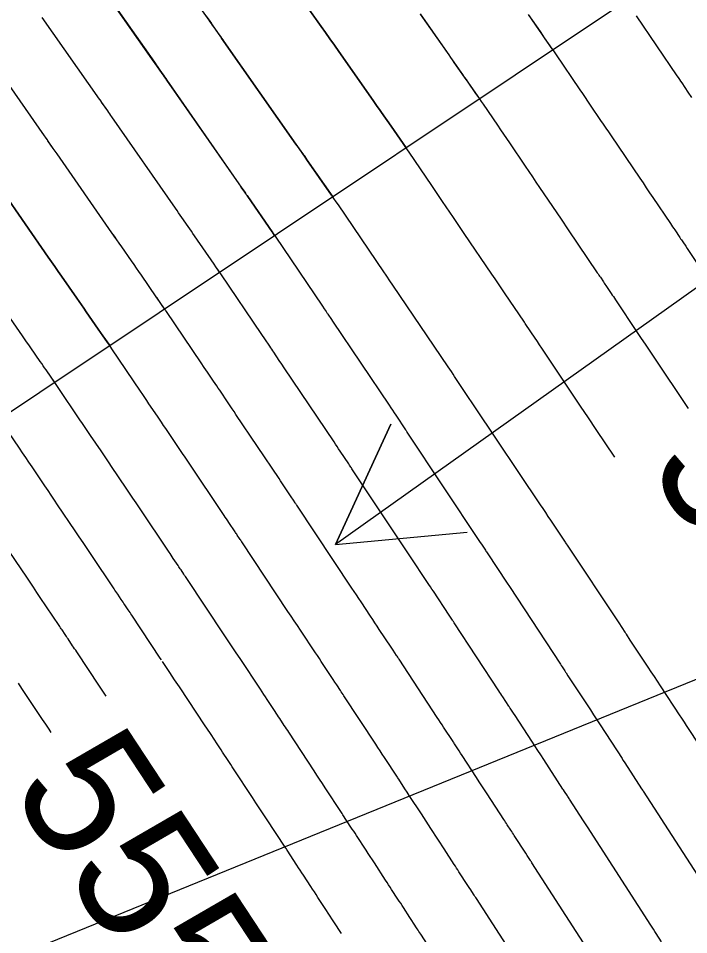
# Model space of a CAD drawing. Extents: x 954385 to 988206, y 1868364 to 1924553.
# Drawn here: x 955967.82 to 955998.24, y 1922683.52 to 1922725.09 of the extents above; entities that cross this region are included whole.
import ezdxf

# ---------------------------------------------------------------- set-up
doc = ezdxf.new("R2010")
doc.units = 0
for name, color, linetype in [('16', 7, 'Continuous'), ('26', 7, 'Continuous'), ('5', 7, 'Continuous'), ('6', 7, 'Continuous'), ('7', 7, 'Continuous'), ('Default', 7, 'Continuous')]:
    doc.layers.add(name, color=color, linetype=linetype)

msp = doc.modelspace()

# ---------------------------------------------------------------- linework, layer by layer
at = {"layer": '16'}
for points in [[(956108.905, 1922801.644), (955952.628, 1922697.337), (955951.46, 1922699.202), (955948.072, 1922704.524), (955947.629, 1922705.157), (955944.469, 1922709.702), (955942.433, 1922712.847), (955941.046, 1922715.004), (955937.652, 1922720.33), (955937.434, 1922720.678), (955937.203, 1922721.047), (955937.147, 1922721.135), (955934.218, 1922725.632)], [(955979.449, 1922715.238), (955979.348, 1922715.385), (955979.336, 1922715.401), (955978.229, 1922717.009), (955978.196, 1922717.057), (955978.163, 1922717.105), (955978.13, 1922717.152), (955978.097, 1922717.2), (955977.932, 1922717.437), (955977.865, 1922717.532), (955977.832, 1922717.58), (955974.558, 1922722.288), (955974.506, 1922722.364), (955974.453, 1922722.439), (955974.4, 1922722.515), (955974.348, 1922722.59), (955974.031, 1922723.043), (955973.989, 1922723.103), (955971.029, 1922727.314)], [(955980.4, 1922726.372), (955981.556, 1922724.727), (955981.757, 1922724.441), (955981.958, 1922724.155), (955982.158, 1922723.869), (955982.359, 1922723.582), (955983.917, 1922721.364), (955984.013, 1922721.227), (955984.108, 1922721.091), (955984.204, 1922720.954), (955984.299, 1922720.818), (955984.734, 1922720.192), (955984.869, 1922719.997), (955985.005, 1922719.802), (955985.411, 1922719.218)], [(955976.325, 1922725.21), (955976.427, 1922725.065), (955976.577, 1922724.854), (955976.617, 1922724.797), (955976.933, 1922724.349), (955976.987, 1922724.273), (955977.041, 1922724.196), (955977.094, 1922724.12), (955977.148, 1922724.044), (955980.418, 1922719.387), (955980.566, 1922719.178), (955980.76, 1922718.901), (955980.786, 1922718.864), (955980.812, 1922718.826), (955980.916, 1922718.677), (955982.084, 1922716.997)], [(955986.047, 1922725.289), (955987.274, 1922723.542), (955987.353, 1922723.43), (955987.431, 1922723.318), (955987.509, 1922723.206), (955987.587, 1922723.094), (955988.055, 1922722.422), (955988.211, 1922722.197), (955988.738, 1922721.439)], [(955990.954, 1922725.258), (955991.426, 1922724.578), (955991.554, 1922724.394), (955991.682, 1922724.211), (955992.065, 1922723.659)], [(955976.953, 1922713.573), (955976.78, 1922713.824), (955976.706, 1922713.932), (955975.815, 1922715.226), (955975.743, 1922715.33), (955975.671, 1922715.434), (955975.599, 1922715.538), (955975.526, 1922715.642), (955975.237, 1922716.058), (955975.165, 1922716.161), (955975.093, 1922716.265), (955975.02, 1922716.369), (955974.948, 1922716.473), (955972.066, 1922720.617), (955972.019, 1922720.685), (955971.971, 1922720.754), (955971.923, 1922720.822), (955971.876, 1922720.891), (955971.598, 1922721.288), (955971.526, 1922721.391), (955971.499, 1922721.43), (955968.903, 1922725.123)], [(955974.458, 1922711.907), (955974.229, 1922712.24), (955974.152, 1922712.351), (955974.075, 1922712.462), (955973.401, 1922713.442), (955973.29, 1922713.603), (955973.179, 1922713.763), (955973.068, 1922713.924), (955972.956, 1922714.084), (955972.51, 1922714.725), (955972.398, 1922714.886), (955972.287, 1922715.046), (955972.175, 1922715.206), (955972.063, 1922715.367), (955969.575, 1922718.946), (955969.532, 1922719.007), (955969.489, 1922719.069), (955969.447, 1922719.13), (955969.404, 1922719.191), (955969.161, 1922719.539), (955969.119, 1922719.598), (955969.05, 1922719.697), (955969.022, 1922719.737), (955969.008, 1922719.757), (955966.776, 1922722.932)], [(955967.083, 1922717.275), (955969.179, 1922714.26), (955969.33, 1922714.044), (955969.481, 1922713.827), (955969.631, 1922713.61), (955969.782, 1922713.393), (955970.471, 1922712.404), (955970.579, 1922712.249), (955970.687, 1922712.093), (955970.795, 1922711.937), (955970.903, 1922711.78), (955971.445, 1922710.993), (955971.549, 1922710.843), (955971.652, 1922710.693), (955971.963, 1922710.242)], [(955969.468, 1922708.576), (955969.076, 1922709.145), (955969.011, 1922709.239), (955968.945, 1922709.334), (955968.88, 1922709.429), (955968.815, 1922709.524), (955968.383, 1922710.15), (955968.289, 1922710.286), (955968.195, 1922710.422), (955968.101, 1922710.558), (955968.007, 1922710.693), (955967.055, 1922712.061)]]:
    msp.add_lwpolyline(points, dxfattribs=at)
at = {"layer": '26'}
for points in [[(956057.131, 1922718.928), (955949.627, 1922675.185), (955953.309, 1922679.922), (955949.627, 1922675.185), (955955.571, 1922674.365)], [(956007.131, 1922718.928), (955982.218, 1922701.222), (955984.715, 1922706.677), (955982.218, 1922701.222), (955988.191, 1922701.787)]]:
    msp.add_lwpolyline(points, dxfattribs=at)
at = {"layer": '6'}
for points in [[(955986.05, 1922725.284), (955987.274, 1922723.542), (955987.352, 1922723.43), (955987.43, 1922723.318), (955987.509, 1922723.207), (955987.587, 1922723.095), (955987.899, 1922722.647), (955987.977, 1922722.535), (955988.055, 1922722.423), (955988.133, 1922722.311), (955988.21, 1922722.199), (955988.568, 1922721.686), (955988.654, 1922721.562), (955988.739, 1922721.439), (955988.824, 1922721.316), (955988.908, 1922721.192), (955989.557, 1922720.239), (955989.693, 1922720.039), (955989.829, 1922719.839), (955989.965, 1922719.639), (955990.101, 1922719.439), (955990.816, 1922718.386), (955990.98, 1922718.146), (955991.143, 1922717.905), (955991.306, 1922717.664), (955991.47, 1922717.423), (955992.448, 1922715.977), (955992.774, 1922715.495), (955994.09, 1922713.55), (955994.125, 1922713.498), (955994.16, 1922713.446), (955994.195, 1922713.394), (955994.23, 1922713.342), (955994.37, 1922713.133), (955994.405, 1922713.081), (955994.44, 1922713.028), (955994.475, 1922712.976), (955994.51, 1922712.924), (955994.725, 1922712.606), (955994.772, 1922712.536), (955994.82, 1922712.466), (955994.867, 1922712.395), (955994.914, 1922712.325), (955995.906, 1922710.844), (955996.088, 1922710.574), (955996.269, 1922710.303), (955996.45, 1922710.033), (955996.631, 1922709.763), (955998.221, 1922707.386)], [(955993.603, 1922682.945), (955991.127, 1922686.786), (955991.103, 1922686.823), (955991.08, 1922686.859), (955991.056, 1922686.895), (955991.032, 1922686.932), (955990.914, 1922687.114), (955990.843, 1922687.223), (955990.323, 1922688.026), (955990.283, 1922688.086), (955990.244, 1922688.147), (955990.205, 1922688.208), (955990.165, 1922688.268), (955990.007, 1922688.511), (955989.968, 1922688.571), (955989.928, 1922688.632), (955989.889, 1922688.693), (955989.849, 1922688.753), (955989.098, 1922689.908), (955988.978, 1922690.094), (955988.857, 1922690.279), (955988.736, 1922690.464), (955988.615, 1922690.649), (955987.959, 1922691.65), (955987.887, 1922691.76), (955987.816, 1922691.87), (955987.61, 1922692.185), (955987.595, 1922692.207), (955987.561, 1922692.26), (955987.548, 1922692.28), (955987.118, 1922692.934), (955987.046, 1922693.044), (955986.973, 1922693.154), (955986.901, 1922693.264), (955986.829, 1922693.374), (955985.097, 1922696.014), (955985.067, 1922696.059), (955985.037, 1922696.105), (955985.007, 1922696.15), (955984.977, 1922696.195), (955984.827, 1922696.422), (955984.767, 1922696.513), (955984.737, 1922696.559), (955984.198, 1922697.373), (955984.098, 1922697.524), (955983.998, 1922697.675), (955983.898, 1922697.825), (955983.797, 1922697.976), (955983.371, 1922698.618), (955983.266, 1922698.775), (955983.162, 1922698.932), (955983.057, 1922699.089), (955982.953, 1922699.246), (955980.458, 1922703), (955980.439, 1922703.029), (955980.42, 1922703.057), (955980.401, 1922703.086), (955980.382, 1922703.114), (955980.305, 1922703.228), (955980.267, 1922703.285), (955980.229, 1922703.342), (955979.898, 1922703.84), (955979.836, 1922703.932), (955979.774, 1922704.024), (955979.713, 1922704.117), (955979.651, 1922704.209), (955977.693, 1922707.122), (955977.605, 1922707.252), (955977.518, 1922707.382), (955977.43, 1922707.512), (955977.343, 1922707.642), (955976.957, 1922708.216), (955976.888, 1922708.319), (955976.818, 1922708.423), (955976.748, 1922708.527), (955976.677, 1922708.63), (955976.397, 1922709.045), (955976.257, 1922709.252), (955976.116, 1922709.459), (955974.535, 1922711.796), (955974.497, 1922711.852), (955974.459, 1922711.908), (955974.421, 1922711.964), (955974.382, 1922712.019), (955974.191, 1922712.296), (955974.114, 1922712.407), (955974.076, 1922712.463), (955973.4, 1922713.442), (955973.289, 1922713.602), (955973.178, 1922713.763), (955973.067, 1922713.923), (955972.955, 1922714.084), (955972.509, 1922714.725), (955972.398, 1922714.886), (955972.286, 1922715.046), (955972.174, 1922715.206), (955972.063, 1922715.367), (955969.575, 1922718.946), (955969.532, 1922719.007), (955969.489, 1922719.069), (955969.447, 1922719.13), (955969.404, 1922719.191), (955969.175, 1922719.52), (955969.134, 1922719.579), (955969.051, 1922719.698), (955969.009, 1922719.757), (955966.776, 1922722.932)], [(955967.81, 1922694.932), (955967.863, 1922694.853), (955967.916, 1922694.773), (955967.969, 1922694.694), (955968.753, 1922693.513), (955968.902, 1922693.29), (955969.05, 1922693.067), (955969.199, 1922692.844), (955969.297, 1922692.696)]]:
    msp.add_lwpolyline(points, dxfattribs=at)
at = {"layer": '7'}
for points in [[(955998.788, 1922692.023), (955998.137, 1922693.018), (955998.089, 1922693.091), (955998.041, 1922693.165), (955997.897, 1922693.384), (955997.848, 1922693.458), (955996.958, 1922694.814), (955996.82, 1922695.025), (955996.681, 1922695.236), (955996.542, 1922695.447), (955996.403, 1922695.657), (955995.586, 1922696.89), (955995.415, 1922697.15), (955995.404, 1922697.166), (955995.393, 1922697.183), (955995.355, 1922697.243), (955995.353, 1922697.246), (955995.076, 1922697.665), (955994.956, 1922697.846), (955992.836, 1922701.05), (955992.805, 1922701.096), (955992.774, 1922701.142), (955992.667, 1922701.303), (955992.651, 1922701.326), (955991.983, 1922702.326), (955991.867, 1922702.5), (955991.75, 1922702.675), (955991.634, 1922702.849), (955991.517, 1922703.023), (955988.54, 1922707.466), (955988.13, 1922708.077), (955988.04, 1922708.213), (955987.616, 1922708.845), (955987.543, 1922708.954), (955987.469, 1922709.064), (955987.396, 1922709.173), (955987.322, 1922709.282), (955984.818, 1922712.982), (955984.68, 1922713.186), (955984.543, 1922713.389), (955984.508, 1922713.44), (955984.474, 1922713.491), (955984.439, 1922713.541), (955984.405, 1922713.592), (955982.341, 1922716.623), (955982.239, 1922716.773), (955982.136, 1922716.923), (955982.111, 1922716.961), (955982.085, 1922716.998), (955982.059, 1922717.035), (955982.033, 1922717.073), (955980.915, 1922718.677), (955980.863, 1922718.751), (955980.798, 1922718.844), (955980.772, 1922718.882), (955980.759, 1922718.9), (955980.528, 1922719.229), (955980.418, 1922719.385), (955977.044, 1922724.191), (955977.004, 1922724.249), (955976.69, 1922724.697), (955976.636, 1922724.773), (955976.582, 1922724.849), (955976.528, 1922724.925), (955976.474, 1922725.001), (955973.483, 1922729.216)], [(955971.029, 1922727.314), (955973.99, 1922723.104), (955974.036, 1922723.038), (955974.041, 1922723.032), (955974.348, 1922722.59), (955974.4, 1922722.515), (955974.453, 1922722.439), (955974.505, 1922722.364), (955974.558, 1922722.288), (955977.831, 1922717.579), (955977.931, 1922717.437), (955978.096, 1922717.199), (955978.129, 1922717.152), (955978.162, 1922717.104), (955978.195, 1922717.057), (955978.228, 1922717.009), (955979.337, 1922715.402), (955979.382, 1922715.337), (955979.427, 1922715.272), (955979.449, 1922715.239), (955979.472, 1922715.206), (955981.617, 1922712.036), (955981.699, 1922711.915), (955981.78, 1922711.795), (955981.801, 1922711.765), (955981.821, 1922711.735), (955981.841, 1922711.705), (955981.862, 1922711.675), (955982.025, 1922711.432), (955982.075, 1922711.357), (955984.642, 1922707.538), (955984.718, 1922707.425), (955984.794, 1922707.312), (955984.87, 1922707.198), (955984.945, 1922707.085), (955985.388, 1922706.42), (955985.41, 1922706.388), (955985.442, 1922706.339), (955985.453, 1922706.323), (955988.748, 1922701.366), (955988.865, 1922701.19), (955988.982, 1922701.015), (955989.011, 1922700.971), (955989.04, 1922700.927), (955989.069, 1922700.883), (955989.098, 1922700.839), (955990.002, 1922699.474), (955990.035, 1922699.424), (955990.077, 1922699.361), (955990.102, 1922699.323), (955992.416, 1922695.797), (955992.455, 1922695.737), (955992.494, 1922695.677), (955992.613, 1922695.496), (955992.616, 1922695.491), (955992.65, 1922695.439), (955992.662, 1922695.421), (955992.673, 1922695.403), (955992.759, 1922695.271), (955993.629, 1922693.943), (955993.777, 1922693.716), (955993.925, 1922693.49), (955994.073, 1922693.263), (955994.221, 1922693.037), (955995.215, 1922691.508), (955995.257, 1922691.443), (955995.309, 1922691.362), (955995.341, 1922691.314), (955996.097, 1922690.147), (955996.154, 1922690.061), (955996.173, 1922690.032), (955999.432, 1922684.976)], [(955994.883, 1922705.184), (955994.045, 1922706.434), (955993.69, 1922706.965), (955993.334, 1922707.496), (955991.569, 1922710.13), (955991.471, 1922710.277), (955991.372, 1922710.424), (955991.109, 1922710.817), (955991.011, 1922710.963), (955990.881, 1922711.158), (955990.848, 1922711.207), (955990.815, 1922711.255), (955990.783, 1922711.304), (955990.75, 1922711.353), (955989.907, 1922712.597), (955989.756, 1922712.821), (955989.605, 1922713.045), (955989.453, 1922713.268), (955989.302, 1922713.492), (955988.054, 1922715.336), (955987.932, 1922715.517), (955987.809, 1922715.698), (955987.686, 1922715.879), (955987.563, 1922716.059), (955987.072, 1922716.781), (955986.949, 1922716.962), (955986.826, 1922717.142), (955986.703, 1922717.323), (955986.58, 1922717.503), (955985.546, 1922719.023), (955985.479, 1922719.121), (955985.412, 1922719.218), (955985.344, 1922719.316), (955985.277, 1922719.413), (955985.005, 1922719.803), (955984.869, 1922719.997), (955984.734, 1922720.192), (955984.298, 1922720.817), (955984.203, 1922720.954), (955984.107, 1922721.09), (955984.012, 1922721.227), (955983.916, 1922721.363), (955982.359, 1922723.581), (955982.159, 1922723.868), (955981.958, 1922724.154), (955981.757, 1922724.44), (955981.556, 1922724.726), (955980.415, 1922726.351)], [(955990.954, 1922725.258), (955991.491, 1922724.487), (955991.683, 1922724.211), (955991.939, 1922723.844), (955992.002, 1922723.752), (955992.066, 1922723.66), (955992.129, 1922723.567), (955992.192, 1922723.475), (955993.298, 1922721.848), (955993.416, 1922721.674), (955993.534, 1922721.5), (955993.652, 1922721.327), (955993.77, 1922721.154), (955994.243, 1922720.46), (955994.361, 1922720.286), (955994.479, 1922720.113), (955994.596, 1922719.939), (955994.714, 1922719.765), (955996.015, 1922717.842), (955996.165, 1922717.622), (955996.314, 1922717.401), (955996.463, 1922717.181), (955996.612, 1922716.96), (955997.407, 1922715.786), (955997.457, 1922715.712), (955997.507, 1922715.638), (955997.557, 1922715.564), (955997.607, 1922715.49), (955997.841, 1922715.143), (955997.873, 1922715.094), (955997.906, 1922715.045), (955997.939, 1922714.996), (955997.972, 1922714.947), (955998.103, 1922714.752), (955998.168, 1922714.654), (955998.234, 1922714.556), (956000.004, 1922711.911)], [(955995.849, 1922725.209), (955997.704, 1922722.485), (955997.76, 1922722.403), (955997.815, 1922722.321), (955997.871, 1922722.239), (955997.927, 1922722.158), (955998.204, 1922721.748), (955998.37, 1922721.502)], [(955997.01, 1922683.197), (955996.764, 1922683.579), (955996.702, 1922683.674), (955996.641, 1922683.77), (955996.579, 1922683.865), (955996.518, 1922683.961), (955993.65, 1922688.409), (955993.62, 1922688.455), (955993.59, 1922688.501), (955993.5, 1922688.639), (955993.47, 1922688.685), (955992.832, 1922689.67), (955992.807, 1922689.708), (955992.782, 1922689.747), (955992.757, 1922689.785), (955992.732, 1922689.823), (955992.607, 1922690.015), (955992.557, 1922690.092), (955992.532, 1922690.13), (955991.659, 1922691.472), (955991.525, 1922691.678), (955991.391, 1922691.884), (955991.257, 1922692.09), (955991.122, 1922692.296), (955990.359, 1922693.46), (955990.291, 1922693.565), (955990.141, 1922693.794), (955990.126, 1922693.818), (955990.087, 1922693.878), (955990.08, 1922693.889), (955989.806, 1922694.306), (955989.76, 1922694.375), (955989.714, 1922694.445), (955989.668, 1922694.515), (955989.622, 1922694.585), (955987.599, 1922697.668), (955987.58, 1922697.697), (955987.561, 1922697.726), (955987.542, 1922697.755), (955987.523, 1922697.784), (955987.427, 1922697.929), (955987.369, 1922698.016), (955986.652, 1922699.1), (955986.586, 1922699.2), (955986.519, 1922699.301), (955986.452, 1922699.401), (955986.385, 1922699.502), (955986.051, 1922700.004), (955985.917, 1922700.205), (955985.851, 1922700.306), (955982.956, 1922704.661), (955982.931, 1922704.698), (955982.907, 1922704.735), (955982.845, 1922704.826), (955982.809, 1922704.881), (955982.422, 1922705.462), (955982.353, 1922705.565), (955982.284, 1922705.668), (955982.215, 1922705.771), (955982.146, 1922705.874), (955979.884, 1922709.239), (955979.771, 1922709.407), (955979.658, 1922709.575), (955979.41, 1922709.945), (955979.364, 1922710.012), (955979.319, 1922710.079), (955979.274, 1922710.146), (955979.229, 1922710.213), (955979.003, 1922710.547), (955978.867, 1922710.747), (955977.003, 1922713.501), (955976.979, 1922713.537), (955976.954, 1922713.573), (955976.929, 1922713.609), (955976.905, 1922713.645), (955976.781, 1922713.825), (955976.706, 1922713.932), (955975.814, 1922715.225), (955975.742, 1922715.329), (955975.67, 1922715.434), (955975.598, 1922715.538), (955975.526, 1922715.642), (955975.236, 1922716.057), (955975.164, 1922716.161), (955975.092, 1922716.265), (955975.019, 1922716.369), (955974.947, 1922716.473), (955972.066, 1922720.617), (955972.019, 1922720.686), (955971.971, 1922720.754), (955971.924, 1922720.822), (955971.876, 1922720.891), (955971.608, 1922721.276), (955971.572, 1922721.327), (955971.518, 1922721.405), (955971.5, 1922721.43), (955968.903, 1922725.123)], [(955990.689, 1922681.929), (955988.604, 1922685.163), (955988.572, 1922685.213), (955988.539, 1922685.263), (955988.507, 1922685.313), (955988.475, 1922685.363), (955988.346, 1922685.562), (955988.281, 1922685.661), (955988.216, 1922685.761), (955987.814, 1922686.382), (955987.76, 1922686.464), (955987.706, 1922686.547), (955987.652, 1922686.63), (955987.598, 1922686.713), (955987.382, 1922687.044), (955987.328, 1922687.127), (955987.274, 1922687.21), (955987.221, 1922687.293), (955987.167, 1922687.376), (955986.537, 1922688.344), (955986.43, 1922688.509), (955986.323, 1922688.674), (955986.215, 1922688.838), (955986.107, 1922689.003), (955985.559, 1922689.839), (955985.461, 1922689.989), (955985.363, 1922690.139), (955985.078, 1922690.575), (955985.065, 1922690.595), (955985.034, 1922690.644), (955985.017, 1922690.67), (955984.429, 1922691.563), (955984.331, 1922691.713), (955984.233, 1922691.863), (955984.134, 1922692.012), (955984.036, 1922692.162), (955982.594, 1922694.359), (955982.553, 1922694.421), (955982.513, 1922694.483), (955982.472, 1922694.545), (955982.431, 1922694.607), (955982.268, 1922694.854), (955982.186, 1922694.977), (955982.104, 1922695.101), (955981.654, 1922695.781), (955981.565, 1922695.915), (955981.477, 1922696.049), (955981.388, 1922696.183), (955981.299, 1922696.316), (955980.624, 1922697.331), (955980.482, 1922697.545), (955980.34, 1922697.759), (955980.197, 1922697.973), (955980.055, 1922698.187), (955977.96, 1922701.339), (955977.934, 1922701.378), (955977.908, 1922701.416), (955977.883, 1922701.455), (955977.857, 1922701.493), (955977.753, 1922701.648), (955977.727, 1922701.687), (955977.702, 1922701.725), (955977.676, 1922701.764), (955977.65, 1922701.803), (955977.374, 1922702.217), (955977.319, 1922702.299), (955977.265, 1922702.381), (955977.21, 1922702.463), (955977.155, 1922702.544), (955975.502, 1922705.004), (955975.383, 1922705.18), (955975.265, 1922705.357), (955975.146, 1922705.533), (955975.027, 1922705.709), (955974.505, 1922706.486), (955974.411, 1922706.627), (955974.316, 1922706.767), (955974.221, 1922706.908), (955974.126, 1922707.048), (955973.746, 1922707.609), (955973.651, 1922707.75), (955973.556, 1922707.89), (955973.461, 1922708.03), (955973.366, 1922708.171), (955972.066, 1922710.092), (955972.015, 1922710.167), (955971.963, 1922710.242), (955971.912, 1922710.318), (955971.86, 1922710.393), (955971.653, 1922710.693), (955971.549, 1922710.843), (955971.445, 1922710.993), (955970.902, 1922711.78), (955970.794, 1922711.936), (955970.686, 1922712.092), (955970.578, 1922712.248), (955970.47, 1922712.404), (955969.782, 1922713.393), (955969.631, 1922713.61), (955969.48, 1922713.827), (955969.329, 1922714.044), (955969.179, 1922714.26), (955967.083, 1922717.275)], [(955987.775, 1922680.914), (955986.081, 1922683.541), (955986.04, 1922683.604), (955985.999, 1922683.667), (955985.958, 1922683.73), (955985.917, 1922683.794), (955985.753, 1922684.046), (955985.671, 1922684.173), (955985.589, 1922684.299), (955985.294, 1922684.754), (955985.231, 1922684.851), (955985.168, 1922684.948), (955985.105, 1922685.045), (955985.042, 1922685.141), (955984.758, 1922685.578), (955984.689, 1922685.683), (955984.621, 1922685.788), (955984.552, 1922685.893), (955984.484, 1922685.999), (955983.976, 1922686.78), (955983.882, 1922686.924), (955983.788, 1922687.068), (955983.694, 1922687.212), (955983.6, 1922687.356), (955983.159, 1922688.029), (955983.097, 1922688.124), (955983.035, 1922688.219), (955982.973, 1922688.313), (955982.911, 1922688.408), (955982.546, 1922688.966), (955982.531, 1922688.989), (955982.507, 1922689.027), (955982.485, 1922689.061), (955981.741, 1922690.192), (955981.616, 1922690.382), (955981.492, 1922690.571), (955981.367, 1922690.761), (955981.242, 1922690.951), (955980.091, 1922692.705), (955980.04, 1922692.783), (955979.988, 1922692.861), (955979.937, 1922692.939), (955979.885, 1922693.018), (955979.678, 1922693.33), (955979.627, 1922693.409), (955979.575, 1922693.487), (955979.523, 1922693.565), (955979.472, 1922693.643), (955979.11, 1922694.189), (955979.033, 1922694.306), (955978.955, 1922694.423), (955978.878, 1922694.54), (955978.8, 1922694.657), (955977.877, 1922696.045), (955977.697, 1922696.316), (955977.517, 1922696.586), (955977.337, 1922696.856), (955977.158, 1922697.127), (955975.462, 1922699.678), (955975.43, 1922699.726), (955975.397, 1922699.775), (955975.364, 1922699.824), (955975.332, 1922699.873), (955975.201, 1922700.068), (955975.168, 1922700.117), (955975.136, 1922700.166), (955975.103, 1922700.214), (955975.071, 1922700.263), (955974.85, 1922700.594), (955974.803, 1922700.666), (955974.755, 1922700.737), (955974.707, 1922700.808), (955974.659, 1922700.88), (955973.31, 1922702.886), (955973.161, 1922703.109), (955973.011, 1922703.331), (955972.862, 1922703.554), (955972.712, 1922703.776), (955972.053, 1922704.757), (955971.934, 1922704.934), (955971.814, 1922705.111), (955971.694, 1922705.289), (955971.575, 1922705.466), (955971.095, 1922706.174), (955970.975, 1922706.351), (955970.855, 1922706.528), (955970.735, 1922706.705), (955970.615, 1922706.882), (955969.597, 1922708.387), (955969.533, 1922708.482), (955969.468, 1922708.577), (955969.403, 1922708.672), (955969.338, 1922708.766), (955969.076, 1922709.145), (955969.011, 1922709.24), (955968.945, 1922709.334), (955968.88, 1922709.429), (955968.815, 1922709.524), (955968.382, 1922710.15), (955968.289, 1922710.286), (955968.195, 1922710.422), (955968.1, 1922710.557), (955968.006, 1922710.693), (955967.054, 1922712.061)], [(955974.308, 1922695.995), (955974.26, 1922696.067), (955972.964, 1922698.016), (955972.925, 1922698.075), (955972.886, 1922698.134), (955972.846, 1922698.193), (955972.807, 1922698.252), (955972.649, 1922698.488), (955972.609, 1922698.547), (955972.57, 1922698.606), (955972.531, 1922698.665), (955972.491, 1922698.724), (955972.326, 1922698.972), (955972.286, 1922699.033), (955972.245, 1922699.093), (955972.204, 1922699.154), (955972.164, 1922699.215), (955971.119, 1922700.769), (955970.939, 1922701.038), (955970.758, 1922701.306), (955970.577, 1922701.575), (955970.397, 1922701.844), (955969.601, 1922703.027), (955969.457, 1922703.241), (955969.312, 1922703.455), (955969.168, 1922703.669), (955969.023, 1922703.883), (955968.444, 1922704.739), (955968.299, 1922704.953), (955968.154, 1922705.166), (955968.01, 1922705.38), (955967.865, 1922705.594), (955967.129, 1922706.682)], [(955971.802, 1922694.345), (955971.685, 1922694.522), (955971.498, 1922694.803), (955970.467, 1922696.355), (955970.421, 1922696.424), (955970.374, 1922696.493), (955970.328, 1922696.563), (955970.282, 1922696.632), (955970.072, 1922696.946), (955970.038, 1922696.996), (955970.004, 1922697.046), (955969.971, 1922697.097), (955969.937, 1922697.147), (955969.803, 1922697.349), (955969.769, 1922697.399), (955969.735, 1922697.45), (955969.702, 1922697.5), (955969.668, 1922697.55), (955968.812, 1922698.823), (955968.658, 1922699.052), (955968.505, 1922699.281), (955968.351, 1922699.51), (955968.197, 1922699.739), (955967.149, 1922701.298)], [(955982.477, 1922683.583), (955982.133, 1922684.112), (955982.05, 1922684.239), (955981.967, 1922684.367), (955981.884, 1922684.494), (955981.801, 1922684.621), (955981.415, 1922685.216), (955981.334, 1922685.339), (955981.254, 1922685.463), (955981.173, 1922685.586), (955981.093, 1922685.709), (955980.759, 1922686.218), (955980.684, 1922686.333), (955980.609, 1922686.448), (955980.534, 1922686.563), (955980.459, 1922686.678), (955980.014, 1922687.357), (955980.001, 1922687.377), (955979.98, 1922687.411), (955979.956, 1922687.447), (955979.953, 1922687.452), (955979.053, 1922688.82), (955978.902, 1922689.05), (955978.751, 1922689.28), (955978.6, 1922689.51), (955978.449, 1922689.739), (955977.589, 1922691.05), (955977.527, 1922691.145), (955977.464, 1922691.239), (955977.402, 1922691.334), (955977.339, 1922691.429), (955977.089, 1922691.807), (955977.027, 1922691.902), (955976.964, 1922691.996), (955976.902, 1922692.091), (955976.839, 1922692.185), (955976.567, 1922692.597), (955976.501, 1922692.697), (955976.434, 1922692.797), (955976.368, 1922692.897), (955976.302, 1922692.997), (955975.13, 1922694.759), (955974.912, 1922695.086), (955974.695, 1922695.413), (955974.477, 1922695.74), (955974.359, 1922695.919)]]:
    msp.add_lwpolyline(points, dxfattribs=at)
at = {"layer": 'Default'}
msp.add_arc((955068.332, 1922107.114), 1145.916, 31.460692, 46.414195, dxfattribs=at)

# ---------------------------------------------------------------- texts
at = {"layer": '5'}
for s, rotation, p in [('565', 303.4202, (955996.307, 1922704.84)), ('555', 303.3507, (955967.38, 1922690.152))]:
    msp.add_text(s, height=6, rotation=rotation, dxfattribs=at).set_placement(p)

doc.saveas('drawing.dxf')
